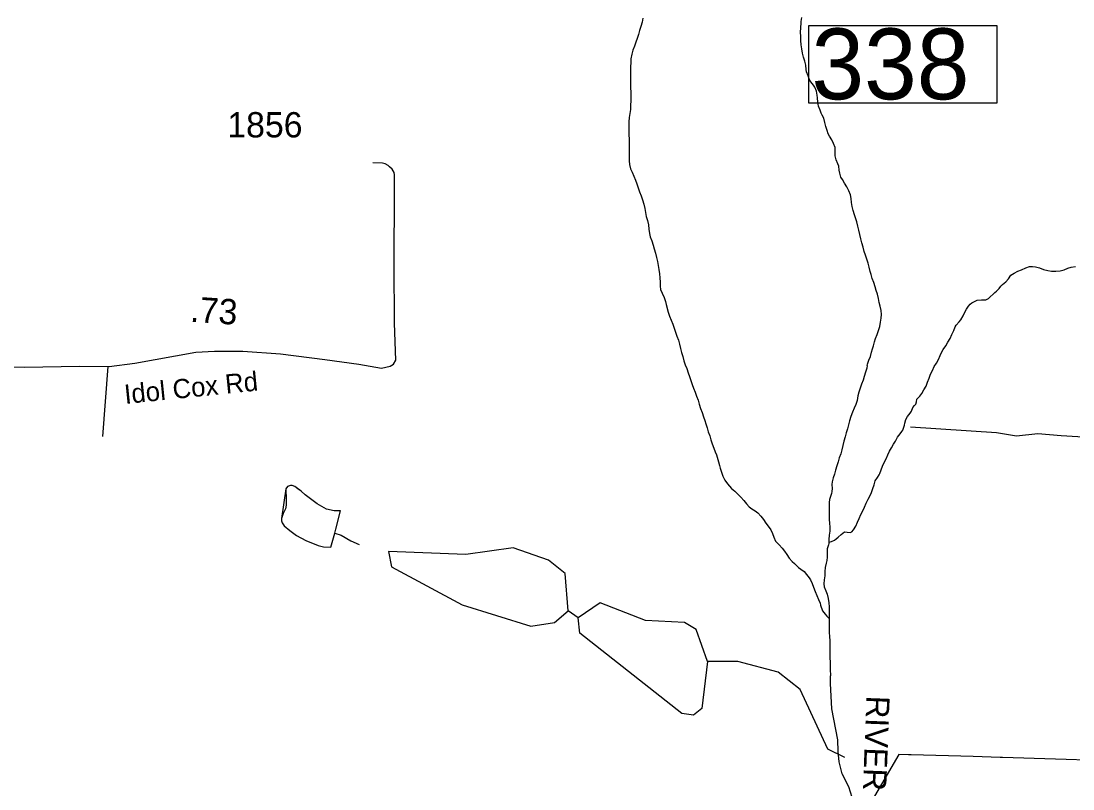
# Model space of a CAD drawing. Extents: x 1662474 to 1856135, y 779280 to 917889.
# Drawn here: x 1694127 to 1699328, y 844441 to 848236 of the extents above; entities that cross this region are included whole.
import ezdxf

# ---------------------------------------------------------------- set-up
doc = ezdxf.new("R2010")
doc.units = 0
for name, color, linetype in [('Exist Boundary Political City Limit New', 7, 'Continuous'), ('Exist Hydrographic Creek Single Shore', 7, 'Continuous'), ('Exist Hydrographic Misc Water Feature', 7, 'Continuous'), ('Exist Hydrographic Pond Under 1500 Sq Ft', 7, 'Continuous'), ('Exist Hydrographic River Shore Label', 7, 'Continuous'), ('Exist Road Non-System Type 51', 7, 'Continuous'), ('Exist Road Secondary Mileage Tenths English Label', 7, 'Continuous'), ('Exist Road Secondary Structure Standard Bridge Number Label', 7, 'Continuous'), ('Exist Road Secondary Type 41 Attributed', 7, 'Continuous'), ('Exist Road Secondary Type 51 Attributed', 7, 'Continuous'), ('Exist Road Secondary Type 51 Label', 7, 'Continuous'), ('Exist Road Secondary Type 51 Number Label', 7, 'Continuous'), ('Map Preparation Boundary City Limit Buffer Line', 7, 'Continuous')]:
    doc.layers.add(name, color=color, linetype=linetype)

msp = doc.modelspace()

# ---------------------------------------------------------------- linework, layer by layer
at = {"layer": 'Exist Boundary Political City Limit New'}
msp.add_lwpolyline([(1699713.2, 844573.6), (1698980.1, 844596.8), (1698967.9, 844597.1), (1698834.9, 844600.8), (1698527.9, 844609.2), (1698515.6, 844609.5), (1698467.4, 844610.9), (1698117.4, 844014.4)], dxfattribs=at)
at = {"layer": 'Exist Hydrographic Creek Single Shore'}
for points in [[(1697201.6, 848249.1), (1697198, 848229.5), (1697191.4, 848209), (1697185.9, 848189.6), (1697180.1, 848169.6), (1697173.6, 848149.7), (1697166.8, 848130.5), (1697160.2, 848111.1), (1697152.6, 848091.9), (1697147.4, 848071.2), (1697142.9, 848049.7), (1697141.9, 848030), (1697141, 848009), (1697140.5, 847989.3), (1697140.5, 847968.6), (1697140.5, 847947.9), (1697140.8, 847927.1), (1697141.2, 847905.6), (1697141.9, 847884.4), (1697141.6, 847863.1), (1697141.6, 847842.1), (1697141.2, 847819.5), (1697140, 847798.2), (1697137.4, 847778.9), (1697134.2, 847758.9), (1697132.9, 847738.2), (1697133.1, 847716.4), (1697133.1, 847695.4)], [(1698311.6, 846533.5), (1698312.9, 846539.6), (1698319.5, 846559.5), (1698327, 846578.7), (1698332.9, 846599.1), (1698337, 846615.4), (1698341.5, 846630.4), (1698346.5, 846650.1), (1698352, 846667.6), (1698359.9, 846687.3), (1698367.5, 846707), (1698372.8, 846726.9), (1698376.6, 846747.4), (1698379.8, 846767.4), (1698381.1, 846785.2), (1698379.8, 846805.4), (1698375.6, 846826.1), (1698370.9, 846845.6), (1698367, 846865.2), (1698361.4, 846885.4), (1698355.4, 846904.9), (1698351, 846922.2), (1698343.6, 846943.4), (1698336.2, 846963.1), (1698330.5, 846983.4), (1698326.5, 846998.6), (1698321.2, 847019.3), (1698315.5, 847038.5), (1698309.8, 847058.4), (1698303.1, 847078.9), (1698296.6, 847097.5), (1698290.6, 847118.5), (1698284.5, 847139.5), (1698279.2, 847160), (1698274.9, 847181), (1698269.6, 847202.5), (1698264.6, 847222.2), (1698259.1, 847242.9), (1698253.6, 847263.1), (1698248.9, 847278.9), (1698241.8, 847298.8), (1698236.8, 847319), (1698234.1, 847339), (1698232, 847358.4), (1698228.4, 847377.6), (1698219.5, 847396.7), (1698209.8, 847415.9), (1698199.2, 847434.8), (1698188.5, 847452.4), (1698181.1, 847464.2), (1698175.1, 847483.3), (1698173, 847498), (1698170.4, 847518.5), (1698165.1, 847530.8), (1698156.8, 847549.2), (1698153.2, 847570.4), (1698152.2, 847590.9), (1698152, 847610.6), (1698145.1, 847630.1), (1698135.5, 847649.2), (1698124.5, 847666.8), (1698117.9, 847679.1), (1698112.4, 847694.6), (1698105.8, 847714.6), (1698100.9, 847734.8), (1698096.4, 847755.5), (1698089, 847769.9), (1698083, 847779.9), (1698077.8, 847794.6), (1698070.4, 847814.8), (1698066.1, 847835.6), (1698065.6, 847855.5), (1698064.4, 847869.4), (1698059.6, 847888.8), (1698052.2, 847909), (1698046, 847919.2), (1698032.9, 847935.2), (1698026.2, 847945.2), (1698018.4, 847964.7), (1698011.6, 847984.1), (1698010, 847996.9), (1698006.9, 848016.9), (1698002.6, 848037.6), (1697996.4, 848057.8), (1697991.4, 848077.2), (1697987.5, 848097.8), (1697984.5, 848117.9), (1697982.8, 848138.7), (1697982.2, 848159.7), (1697981.9, 848180.4), (1697983.8, 848225.8), (1697984.2, 848233.1), (1697988, 848253.6)], [(1697133.1, 847695.4), (1697133.1, 847673.6), (1697133.4, 847651.8), (1697133.8, 847630.3), (1697133.8, 847610.1), (1697134, 847589.6), (1697134, 847577.6), (1697134.2, 847544.5), (1697136, 847526.6), (1697141, 847505.4), (1697148.6, 847489.4), (1697157.6, 847469.7), (1697164.9, 847449.2), (1697171.8, 847431.4), (1697178.9, 847411.9), (1697185.4, 847392.5), (1697193.5, 847371.2), (1697199.9, 847351.6), (1697206.4, 847330.8), (1697211.4, 847309.9), (1697214.5, 847290.2), (1697218.5, 847269.4), (1697224.5, 847249.5), (1697229.5, 847228.5), (1697231.4, 847207.8), (1697234, 847186.2), (1697238.6, 847169.2), (1697246.2, 847150), (1697252.4, 847129), (1697257.9, 847109.6), (1697264.1, 847088.6), (1697269.9, 847067.3), (1697274.4, 847047.4), (1697277.5, 847028), (1697280.4, 847008), (1697283.2, 846987.3), (1697285.9, 846966.8), (1697287, 846945.8), (1697287.2, 846925.6), (1697288.8, 846909.9), (1697296.9, 846890.4), (1697306.4, 846870.2), (1697313.2, 846849.8), (1697317.4, 846834.6), (1697327.6, 846796.8), (1697333.6, 846777.3), (1697341.9, 846757.9), (1697349.1, 846737.7), (1697356.8, 846718.3), (1697363.6, 846699.1), (1697369.1, 846678.9), (1697377.2, 846658.7), (1697383, 846639), (1697387.8, 846617.8), (1697393, 846597.8), (1697398.8, 846577.6), (1697405.1, 846556.9), (1697411.1, 846536.4), (1697418.5, 846518.3), (1697425.5, 846498.1), (1697432.1, 846479.2), (1697439.1, 846458.7), (1697445.2, 846439.8), (1697452.6, 846421.4), (1697460.5, 846402.6), (1697467.2, 846382.6), (1697474.6, 846361.9), (1697480.9, 846342.4), (1697487.2, 846321.4), (1697494.9, 846301), (1697501.6, 846280.5), (1697508, 846261.4), (1697513.5, 846244.8), (1697519, 846225.9), (1697525.2, 846205.7), (1697532.4, 846185.8), (1697538.6, 846166.9), (1697545.2, 846146.4), (1697552.6, 846125.9), (1697558.6, 846107.3), (1697565.1, 846091.6), (1697575.9, 846057.7), (1697580.4, 846039.1), (1697583.8, 846026.4), (1697590.4, 846006), (1697597.1, 845986.6), (1697607.4, 845967.7), (1697619.8, 845949.6), (1697629.5, 845936.7), (1697640.5, 845926.2), (1697656.8, 845912.1), (1697672, 845898.1), (1697686.6, 845882.9), (1697700.6, 845867.1), (1697714, 845850.6), (1697727.9, 845835.9), (1697740.2, 845825.9), (1697757.2, 845815.4), (1697770.4, 845804.9), (1697785.1, 845789.5)], [(1698120.8, 845661.1), (1698134.4, 845664), (1698148.6, 845671.1), (1698157.5, 845677.9), (1698167.8, 845685.8), (1698183, 845698.7), (1698198.8, 845711.2), (1698212.1, 845709.9), (1698227.4, 845708.4), (1698235.5, 845711.8), (1698243.4, 845721.5), (1698254.4, 845739.6), (1698262.8, 845758.8), (1698270.6, 845778.4), (1698279.2, 845796.8), (1698289.5, 845815.7), (1698297.9, 845833.8), (1698305.8, 845853.2), (1698315, 845872.7), (1698325, 845891.1), (1698331.8, 845906), (1698338.4, 845925.7), (1698345.1, 845944.3), (1698351.2, 845963.8), (1698361.8, 845979.8), (1698370.1, 845992.9), (1698373.2, 845999.9), (1698379.5, 846018.6), (1698386.4, 846035.9), (1698394.2, 846054.8), (1698404.2, 846072.9), (1698412.9, 846092.1), (1698422, 846109.7), (1698430.5, 846126.2), (1698441.8, 846144.1), (1698450.4, 846159.8), (1698460.9, 846178.9), (1698473.8, 846195.2), (1698482.4, 846206.8), (1698487.1, 846214.6), (1698495.5, 846239.6), (1698496.9, 846248.5), (1698501.9, 846267.6), (1698511, 846282.4), (1698524.1, 846298.1), (1698529.9, 846307.8), (1698537.5, 846326.9), (1698544.9, 846335.9), (1698552, 846342.7), (1698554.6, 846354.5), (1698556.8, 846366.9), (1698570.9, 846381.6), (1698580.6, 846395.2), (1698591.4, 846413.6), (1698601.9, 846430.9), (1698609.5, 846450.6), (1698617.6, 846471.1), (1698624.1, 846490.5), (1698633.6, 846509.1), (1698642.2, 846528), (1698654.1, 846545.6), (1698664.2, 846563.2), (1698671.9, 846582.3), (1698676.6, 846594.1), (1698687.1, 846612.5), (1698699.5, 846630.4), (1698710.5, 846648.2), (1698720.5, 846667.4), (1698730.1, 846686.8), (1698738.9, 846706.2), (1698746.2, 846724.6), (1698751.1, 846733), (1698765.4, 846748.8), (1698774.2, 846760), (1698784.8, 846778.4), (1698792.9, 846794.1), (1698801.6, 846811.2), (1698811.8, 846827.2), (1698820.5, 846836.6), (1698829.1, 846843.2), (1698847.5, 846853.4), (1698855.6, 846856.1), (1698876.1, 846857.4), (1698896.9, 846858.4), (1698910.2, 846863.9), (1698941.5, 846893.6), (1698950.6, 846901.5), (1698962.8, 846914.6), (1698971.1, 846925.4), (1698979.8, 846933.2), (1698996.6, 846946.9), (1699009.4, 846962.1), (1699021.5, 846979.4), (1699037, 846989.9), (1699055.9, 846999.9), (1699074.8, 847007), (1699094.8, 847016.2), (1699114.4, 847022.4), (1699128.4, 847023.5), (1699143.8, 847021.7)], [(1699143.8, 847021.7), (1699162.8, 847015.4), (1699183.1, 847007.8), (1699203.6, 847003.6), (1699223, 847000.1), (1699244.6, 846999.9), (1699265.6, 847000.9), (1699285.2, 847006.4), (1699303.9, 847013.8), (1699319.9, 847019.6), (1699341.4, 847023.5)], [(1698311.6, 846533.5), (1698308.4, 846520.1), (1698302.9, 846500.2), (1698296.6, 846479.7), (1698290.6, 846460.6), (1698282.8, 846441.1), (1698276.1, 846421.4), (1698270.4, 846402.3), (1698265.1, 846383.4), (1698260.6, 846361.4), (1698254.9, 846341.7), (1698247, 846322), (1698238.6, 846302.3), (1698230.5, 846281.8), (1698223.9, 846260.8), (1698219.2, 846241.1), (1698213.6, 846221.2), (1698206.6, 846200.2), (1698201.4, 846180.8), (1698195.2, 846159.2), (1698189.8, 846138), (1698185.1, 846116.5), (1698180.1, 846096.6), (1698172.8, 846077.9), (1698167, 846057.9), (1698160.1, 846037.8), (1698155.1, 846017.2), (1698150.1, 845996.8), (1698143.1, 845978.2), (1698137, 845958.8), (1698136.5, 845945.9), (1698137.6, 845925.9), (1698136.2, 845910.2), (1698134.4, 845901), (1698130.2, 845886.8), (1698124.8, 845871.4), (1698122.6, 845855.9), (1698123.1, 845835.9), (1698122.4, 845814.7), (1698122.4, 845794.4), (1698122.6, 845774), (1698125, 845753.5), (1698126, 845736.2), (1698125.8, 845715.8), (1698122.4, 845695.2), (1698121, 845674.2), (1698120.8, 845661.1)], [(1697785.1, 845789.5), (1697797.8, 845772.1), (1697809.5, 845755.1), (1697822.1, 845739.1), (1697833.9, 845722), (1697842.2, 845703.1), (1697848.9, 845685), (1697857.2, 845666.4), (1697862, 845660.9), (1697876.4, 845647.5), (1697891.1, 845631.5), (1697902.4, 845615.4), (1697914, 845599.2), (1697925.8, 845580.8), (1697940.2, 845565.3), (1697951, 845555.1)], [(1698120.8, 845661.1), (1698120.5, 845653.5), (1698118.9, 845648.2), (1698112.9, 845628.1), (1698113.1, 845607.6), (1698113.1, 845586.3), (1698111.4, 845570.3), (1698107.9, 845556.1), (1698104, 845535.9), (1698102.1, 845515.5), (1698102.1, 845495), (1698098.8, 845474.5), (1698096.6, 845454.6), (1698098.2, 845440.1), (1698106.9, 845420.4), (1698113.6, 845403.1), (1698117.4, 845381.9), (1698121.2, 845361.1), (1698122.4, 845340.4), (1698122.4, 845319.7), (1698122.6, 845298.9), (1698122.6, 845283.2)], [(1697951, 845555.1), (1697971.8, 845535.7), (1697982.8, 845527.6), (1697999.8, 845515.5), (1698011.6, 845501.6), (1698024.1, 845484.8), (1698030, 845475.3), (1698038.1, 845456.9), (1698045.8, 845438.1), (1698053.9, 845417.6), (1698062.2, 845397.9), (1698070.1, 845377.9), (1698077.8, 845358.5), (1698080.9, 845349.3), (1698090, 845322.1), (1698103.1, 845304.8), (1698111.4, 845294.8), (1698122.6, 845283.2)], [(1698122.6, 845283.2), (1698122.6, 845278.2), (1698122.9, 845258), (1698122.9, 845256.4), (1698123.4, 845214.4), (1698125.2, 845194.5), (1698125.8, 845173.5), (1698125.8, 845153.3), (1698126, 845132.6), (1698126, 845110.2), (1698126.8, 845089.2), (1698127.9, 845068.2), (1698128.4, 845048.1), (1698128.4, 845027.1), (1698128.9, 845006.1), (1698129.1, 845000)], [(1698236, 844398.8), (1698220.8, 844451), (1698186.9, 844516.6), (1698172.8, 844575.9), (1698167.2, 844626.8), (1698165.4, 844683.2), (1698135.8, 844837.8), (1698129.4, 844962.5), (1698129.1, 845000)]]:
    msp.add_lwpolyline(points, dxfattribs=at)
at = {"layer": 'Exist Hydrographic Misc Water Feature'}
msp.add_line((1696882, 845287.2), (1696831.9, 845321.1), dxfattribs=at)
for points in [[(1695678.2, 845704.8), (1695683.7, 845725.2), (1695707, 845815), (1695675.1, 845815.6), (1695637.2, 845823.8), (1695591.6, 845850.2), (1695532, 845894.9), (1695512.3, 845913.3), (1695496.4, 845923.5), (1695480.6, 845936.1), (1695467.5, 845940.5), (1695458.8, 845939.9), (1695444, 845935.2), (1695436.4, 845924.7), (1695437.7, 845870.5), (1695437.5, 845844.3), (1695435, 845824.6), (1695422.6, 845802.7), (1695414.6, 845778.3), (1695415.6, 845766.7), (1695418, 845756.9), (1695428.8, 845741.1), (1695455.6, 845718.4), (1695489.4, 845693.9), (1695535, 845669.1), (1695596.8, 845644.1), (1695622.6, 845637.8), (1695658.5, 845635.5), (1695678.2, 845704.8)], [(1695678.2, 845704.8), (1695683.7, 845725.2), (1695707, 845815), (1695675.1, 845815.6), (1695637.2, 845823.8), (1695591.6, 845850.2), (1695532, 845894.9), (1695512.3, 845913.3), (1695480.6, 845936.1), (1695467.5, 845940.5), (1695458.8, 845939.9), (1695444, 845935.2), (1695436.4, 845924.7), (1695414.6, 845778.3), (1695415.6, 845766.7), (1695418, 845756.9), (1695428.8, 845741.1), (1695455.6, 845718.4), (1695489.4, 845693.9), (1695535, 845669.1), (1695596.8, 845644.1), (1695622.6, 845637.8), (1695658.5, 845635.5), (1695678.2, 845704.8)], [(1695678.2, 845704.8), (1695709.4, 845695.1), (1695757, 845667.9), (1695798.2, 845649.8)], [(1698199.9, 844597.3), (1698117, 844638.4), (1697979, 844933.4), (1697870.9, 845017.6), (1697671.9, 845071), (1697521.9, 845070.7)]]:
    msp.add_lwpolyline(points, dxfattribs=at)
at = {"layer": 'Exist Hydrographic Pond Under 1500 Sq Ft'}
for points in [[(1696831.9, 845321.1), (1696817.9, 845505.2), (1696734.9, 845572.5), (1696561, 845631.9), (1696326.9, 845600.5), (1695944, 845614.9), (1695958.9, 845539.1), (1696307.9, 845351.4), (1696647.9, 845246.1), (1696764.9, 845263.4), (1696831.9, 845321.1)], [(1697521.9, 845070.7), (1697464.9, 845229.4), (1697406.9, 845263.4), (1697215, 845273.8), (1696990.9, 845360.5), (1696882, 845287.2)], [(1697521.9, 845070.7), (1697493.9, 844838.2), (1697451.9, 844806.2), (1697394, 844814), (1696890, 845211.6), (1696882, 845287.2)]]:
    msp.add_lwpolyline(points, dxfattribs=at)
at = {"layer": 'Exist Road Non-System Type 51'}
msp.add_line((1694555.4, 846527.9), (1694528.9, 846182.4), dxfattribs=at)
msp.add_lwpolyline([(1699726.3, 846166), (1699719.6, 846166), (1699461.4, 846175.2), (1699270.9, 846186.8), (1699155.1, 846196.2), (1699049.9, 846184.6), (1698950.9, 846201.4), (1698524.9, 846229.5)], dxfattribs=at)
at = {"layer": 'Exist Road Secondary Structure Standard Bridge Number Label'}
msp.add_lwpolyline([(1698022.9, 848213.2), (1698951.9, 848213.2), (1698951.9, 847829.1), (1698022.9, 847829.1)], close=True, dxfattribs=at)
at = {"layer": 'Exist Road Secondary Type 41 Attributed'}
msp.add_lwpolyline([(1695949.3, 847515.8), (1695942.7, 847522.4), (1695928, 847529.3), (1695914.1, 847533.8), (1695867, 847534.7)], dxfattribs=at)
at = {"layer": 'Exist Road Secondary Type 51 Attributed'}
msp.add_lwpolyline([(1693814.3, 846528.2), (1694144.1, 846525.7), (1694416, 846530.7), (1694563, 846528.2), (1694688.9, 846545.8), (1694991, 846598.7), (1695084.2, 846603.7), (1695224.1, 846603.7), (1695410.4, 846591.1), (1695629.5, 846563.4), (1695796.6, 846540), (1695908.9, 846521), (1695952.5, 846530.4), (1695968.9, 846540.9), (1695979.4, 846560.2), (1695974.1, 846742.5), (1695971.8, 847033.4), (1695974.1, 847397), (1695974.1, 847476.5), (1695971.2, 847487.5), (1695962.7, 847503.8), (1695949.3, 847515.8)], dxfattribs=at)
at = {"layer": 'Map Preparation Boundary City Limit Buffer Line'}
msp.add_lwpolyline([(1699713.2, 844573.6), (1698980.1, 844596.8), (1698967.9, 844597.1), (1698834.9, 844600.8), (1698527.9, 844609.2), (1698515.6, 844609.5), (1698467.4, 844610.9), (1698117.4, 844014.4)], dxfattribs=at)

# ---------------------------------------------------------------- texts
at = {"layer": 'Exist Hydrographic River Shore Label'}
msp.add_text('RIVER', height=114.83, rotation=267.8089, dxfattribs=at).set_placement((1698307.8, 844903.3))
at = {"layer": 'Exist Road Secondary Mileage Tenths English Label'}
msp.add_text('.73', height=125, rotation=356.1361, dxfattribs=at).set_placement((1694960.9, 846750.1))
at = {"layer": 'Exist Road Secondary Structure Standard Bridge Number Label'}
msp.add_text('338', height=350, dxfattribs=at).set_placement((1698035.4, 847848.9))
at = {"layer": 'Exist Road Secondary Type 51 Label'}
msp.add_text('Idol Cox Rd', height=95, rotation=5.7777, dxfattribs=at).set_placement((1694642.1, 846343.5))
at = {"layer": 'Exist Road Secondary Type 51 Number Label'}
msp.add_text('1856', height=125, dxfattribs=at).set_placement((1695146.9, 847660.6))

doc.saveas('drawing.dxf')
